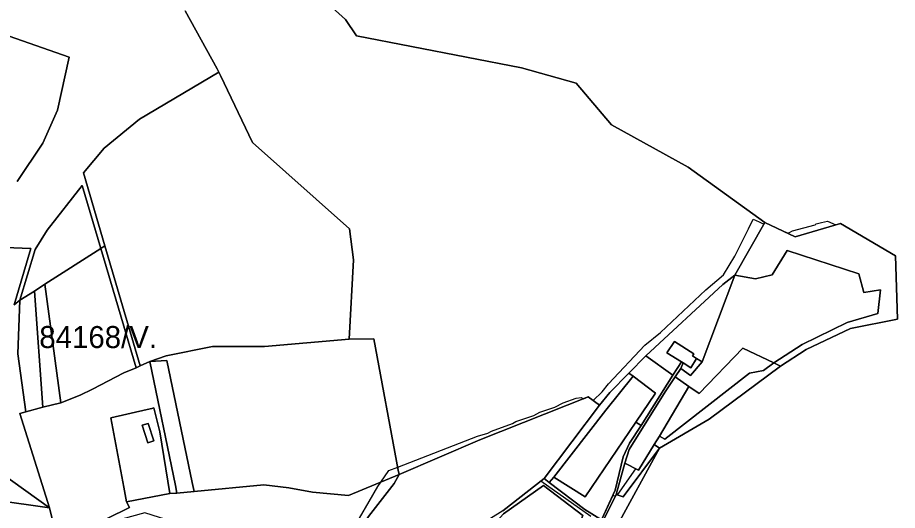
# Model space of a CAD drawing. Extents: x -477304 to -465429, y -1159113 to -1149210.
# Drawn here: x -469181 to -468581, y -1151597 to -1151261 of the extents above; entities that cross this region are included whole.
import ezdxf

# ---------------------------------------------------------------- set-up
doc = ezdxf.new("R2010")
doc.units = 0
for name, color, linetype in [('BPEJ_s', 7, 'Continuous'), ('orna_s', 7, 'Continuous'), ('ostatni_s', 7, 'Continuous'), ('PUPFL_s', 7, 'Continuous'), ('trav_porost_s', 7, 'Continuous'), ('zahrada_s', 7, 'Continuous')]:
    doc.layers.add(name, color=color, linetype=linetype)

msp = doc.modelspace()

# ---------------------------------------------------------------- linework, layer by layer
at = {"layer": 'BPEJ_s'}
msp.add_line((-468679.55, -1151398.19), (-468675.59, -1151399.97), dxfattribs=at)
for points in [[(-468948.14, -1151602.07), (-468941.49, -1151590.56), (-468935.63, -1151580.41), (-468933.52, -1151577.41), (-468927.99, -1151569.58), (-468922.01, -1151567.24), (-468867.69, -1151546.01), (-468860.68, -1151544.1), (-468858.13, -1151542.61), (-468843.69, -1151537.52), (-468841.36, -1151536.03), (-468829.26, -1151532), (-468825.01, -1151529.66), (-468814.82, -1151526.26), (-468809.09, -1151523.29), (-468800.38, -1151520.11), (-468796.98, -1151519.68), (-468795.36, -1151520.55), (-468792.02, -1151519.23), (-468788.64, -1151521.76), (-468782.55, -1151515.86), (-468778.3, -1151510.34), (-468753.46, -1151484.01), (-468742.84, -1151475.3), (-468711.84, -1151446.22), (-468699.74, -1151436.03), (-468692.09, -1151423.29), (-468682.85, -1151404.8), (-468679.55, -1151398.19), (-468675.59, -1151399.97)], [(-468948.14, -1151602.07), (-468941.49, -1151590.56), (-468935.63, -1151580.41), (-468933.52, -1151577.41), (-468927.99, -1151569.58), (-468922.01, -1151567.24), (-468867.69, -1151546.01), (-468860.68, -1151544.1), (-468858.13, -1151542.61), (-468843.69, -1151537.52), (-468841.36, -1151536.03), (-468829.26, -1151532), (-468825.01, -1151529.66), (-468814.82, -1151526.26), (-468809.09, -1151523.29), (-468800.38, -1151520.11), (-468796.98, -1151519.68), (-468795.36, -1151520.55), (-468792.02, -1151519.23), (-468788.64, -1151521.76), (-468782.55, -1151515.86), (-468778.3, -1151510.34), (-468753.46, -1151484.01), (-468742.84, -1151475.3), (-468711.84, -1151446.22), (-468699.74, -1151436.03), (-468692.09, -1151423.29), (-468682.85, -1151404.8), (-468679.55, -1151398.19)], [(-468675.59, -1151399.97), (-468672.28, -1151401.47), (-468671.69, -1151400.43), (-468656.5, -1151407.53), (-468655.15, -1151407.36), (-468652.82, -1151406.09), (-468637.32, -1151402.05), (-468636.68, -1151401.2), (-468633.04, -1151400.42), (-468628.82, -1151399.51), (-468623.23, -1151402.07), (-468620.07, -1151401.15), (-468582.48, -1151423.22), (-468581.2, -1151466.37), (-468613.24, -1151472.69), (-468643.32, -1151486.96), (-468660.9, -1151498.4), (-468709.7, -1151534.48), (-468743.52, -1151554.25), (-468747.03, -1151551.81), (-468757.79, -1151569.36), (-468759.79, -1151568.32), (-468772.14, -1151585.93), (-468772.33, -1151586.03), (-468773.37, -1151586.61), (-468774.05, -1151586.99), (-468775.28, -1151586.5), (-468782.94, -1151603.26)], [(-468675.59, -1151399.97), (-468672.28, -1151401.47), (-468671.69, -1151400.43), (-468656.5, -1151407.53), (-468655.15, -1151407.36), (-468652.82, -1151406.09), (-468637.32, -1151402.05), (-468636.68, -1151401.2), (-468633.04, -1151400.42), (-468628.82, -1151399.51), (-468623.23, -1151402.07), (-468620.07, -1151401.15), (-468582.48, -1151423.22), (-468581.2, -1151466.37), (-468613.24, -1151472.69), (-468643.32, -1151486.96), (-468660.9, -1151498.4), (-468709.7, -1151534.48), (-468743.52, -1151554.25), (-468747.03, -1151551.81), (-468757.79, -1151569.36), (-468759.79, -1151568.32), (-468772.14, -1151585.93), (-468772.33, -1151586.03), (-468773.37, -1151586.61), (-468774.05, -1151586.99), (-468775.28, -1151586.5), (-468782.94, -1151603.26)], [(-469164.06, -1151526.42), (-469175.65, -1151529.41), (-469181.13, -1151490.07), (-469179.69, -1151453.4), (-469169.86, -1151447.12), (-469162.68, -1151442.53), (-469151.89, -1151523.28), (-469164.06, -1151526.42)], [(-468790.4, -1151601), (-468824.44, -1151576.78), (-468850.37, -1151597.06)], [(-468790.4, -1151601), (-468824.44, -1151576.78), (-468850.37, -1151597.06)]]:
    msp.add_lwpolyline(points, dxfattribs=at)
msp.add_lwpolyline([(-469164.06, -1151526.42), (-469175.65, -1151529.41), (-469181.13, -1151490.07), (-469179.69, -1151453.4), (-469169.86, -1151447.12), (-469162.68, -1151442.53), (-469151.89, -1151523.28)], close=True, dxfattribs=at)
at = {"layer": 'orna_s'}
msp.add_lwpolyline([(-469181.13, -1151490.07), (-469179.69, -1151453.4), (-469169.86, -1151447.12), (-469164.06, -1151526.42), (-469175.65, -1151529.41)], close=True, dxfattribs=at)
at = {"layer": 'ostatni_s'}
for points in [[(-469121.76, -1151416.3), (-469103.39, -1151478.93), (-469097.74, -1151498.2), (-469100.55, -1151499.47), (-469124.53, -1151418.17)], [(-468720.16, -1151489.86), (-468721.06, -1151491.3), (-468718.18, -1151493.1), (-468722.17, -1151499.46), (-468727.27, -1151496.2), (-468728.57, -1151495.33), (-468738.4, -1151489.25), (-468733.32, -1151481.56)], [(-469060.85, -1151583.81), (-469072.7, -1151584.94), (-469073.54, -1151579.84), (-469091.22, -1151495.25), (-469079.44, -1151494.54), (-469062.16, -1151577.68)], [(-468773.7, -1151583.05), (-468768.2, -1151560.3), (-468763.94, -1151550.96), (-468755.99, -1151538.81), (-468734.3, -1151504.4), (-468728.57, -1151495.33), (-468727.27, -1151496.2), (-468729.03, -1151500.06), (-468732.73, -1151505.62), (-468739.21, -1151515.3), (-468754.45, -1151539.57), (-468764.23, -1151555.17), (-468767.13, -1151564.53), (-468772.98, -1151585.8), (-468781.81, -1151603.96), (-468782.94, -1151603.26)], [(-469108.95, -1151580.94), (-469117.63, -1151533.54), (-469092.83, -1151527.9), (-469089.81, -1151527.21), (-469088.3, -1151526.87), (-469084.26, -1151543.25), (-469082.91, -1151551.64), (-469077.5, -1151585.3), (-469107.13, -1151590.9)], [(-469096.33, -1151538.7), (-469092.29, -1151537.44), (-469088.4, -1151549.34), (-469092.44, -1151550.6)], [(-469092.44, -1151550.6), (-469088.4, -1151549.34), (-469092.29, -1151537.44), (-469096.33, -1151538.7)], [(-468757.79, -1151569.36), (-468747.03, -1151551.81), (-468743.52, -1151554.25), (-468768.34, -1151587.46), (-468772.98, -1151585.8), (-468767.13, -1151564.53)]]:
    msp.add_lwpolyline(points, close=True, dxfattribs=at)
at = {"layer": 'PUPFL_s'}
for points in [[(-468983.06, -1151238.77), (-468957.71, -1151262.04), (-468950.05, -1151273.17), (-468837.56, -1151294.82), (-468800.26, -1151305.41), (-468776.18, -1151333.86), (-468723.9, -1151362.75), (-468671.69, -1151400.43), (-468691.99, -1151436.2), (-468700.17, -1151442.59), (-468752.78, -1151491.23), (-468764.46, -1151503.22), (-468777.27, -1151516.37), (-468784.4, -1151524.93), (-468792.02, -1151519.23), (-468866.1, -1151548.51), (-468921.08, -1151572.25), (-468921.62, -1151569.33), (-468938.3, -1151479.62), (-468955.12, -1151479.93), (-468952.31, -1151425.83), (-468954.87, -1151404.72), (-469021.05, -1151345.82), (-469042.9, -1151300.04), (-469044.07, -1151297.9), (-469045.3, -1151295.65), (-469066.99, -1151256.02)], [(-468773.29, -1151608.8), (-468743.52, -1151554.25), (-468709.7, -1151534.48), (-468660.9, -1151498.4), (-468643.32, -1151486.96), (-468613.24, -1151472.69), (-468581.2, -1151466.37), (-468582.48, -1151423.22), (-468620.07, -1151401.15), (-468650.92, -1151410.14), (-468671.69, -1151400.43), (-468723.9, -1151362.75), (-468776.18, -1151333.86), (-468800.26, -1151305.41), (-468837.56, -1151294.82), (-468950.05, -1151273.17), (-468957.71, -1151262.04), (-468983.06, -1151238.77)], [(-469066.99, -1151256.02), (-469045.3, -1151295.65), (-469044.07, -1151297.9), (-469098.1, -1151329.87), (-469122.37, -1151349.61), (-469136.3, -1151366.55), (-469121.76, -1151416.3), (-469124.53, -1151418.17), (-469137.35, -1151375.13), (-469161.25, -1151405.67), (-469169.39, -1151418.75), (-469179.69, -1151453.4), (-469183.61, -1151456.46), (-469172.27, -1151418.17), (-469253.92, -1151415.05)], [(-469196.43, -1151270.12), (-469146.03, -1151287.54), (-469154.12, -1151323.69), (-469164, -1151346.25), (-469181.51, -1151372.46)], [(-469181.51, -1151372.46), (-469164, -1151346.25), (-469154.12, -1151323.69), (-469146.03, -1151287.54), (-469196.43, -1151270.12)], [(-469152.58, -1151623.84), (-469159.56, -1151595.02), (-469179.83, -1151530.63), (-469175.65, -1151529.41), (-469164.06, -1151526.42), (-469151.89, -1151523.28), (-469138.71, -1151518.17), (-469130.14, -1151514.06), (-469108.76, -1151502.97), (-469100.55, -1151499.47), (-469097.74, -1151498.2), (-469091.22, -1151495.25), (-469073.54, -1151579.84), (-469072.7, -1151584.94), (-469073.49, -1151585), (-469077.5, -1151585.3), (-469082.91, -1151551.64), (-469084.26, -1151543.25), (-469088.3, -1151526.87), (-469089.81, -1151527.21), (-469092.83, -1151527.9), (-469117.63, -1151533.54), (-469108.95, -1151580.94), (-469107.13, -1151590.9), (-469105.08, -1151594.77), (-469135.07, -1151609.65)], [(-468850.37, -1151597.06), (-468822.2, -1151575.03), (-468818.74, -1151577.66), (-468794.39, -1151596.16), (-468782.94, -1151603.26)], [(-469351.73, -1151603.18), (-469233.46, -1151584.52), (-469159.56, -1151595.02), (-469152.58, -1151623.84), (-469203.08, -1151662.58), (-469217.68, -1151677.24), (-469309.43, -1151795.23), (-469296.26, -1151825.44), (-469242.41, -1151847.3), (-469234.13, -1151855.9), (-469211.55, -1151865.38), (-469207.95, -1151879.91), (-469124.05, -1151883.35), (-469102.77, -1151868.25), (-469075.9, -1151843.86), (-469041.49, -1151840.67), (-469027.52, -1151885.51), (-469007.11, -1151920.83), (-468997.2, -1151937.69), (-468950.81, -1152036.73)]]:
    msp.add_lwpolyline(points, dxfattribs=at)
for points in [[(-468954.87, -1151404.72), (-468952.31, -1151425.83), (-468955.12, -1151479.93), (-469012.8, -1151485.01), (-469048.27, -1151484.97), (-469080.06, -1151491.35), (-469091.22, -1151495.25), (-469097.74, -1151498.2), (-469103.39, -1151478.93), (-469121.76, -1151416.3), (-469136.3, -1151366.55), (-469122.37, -1151349.61), (-469098.1, -1151329.87), (-469044.07, -1151297.9), (-469042.9, -1151300.04), (-469021.05, -1151345.82)], [(-469124.53, -1151418.17), (-469162.68, -1151442.53), (-469169.86, -1151447.12), (-469179.69, -1151453.4), (-469169.39, -1151418.75), (-469161.25, -1151405.67), (-469137.35, -1151375.13)], [(-469175.65, -1151529.41), (-469179.83, -1151530.63), (-469159.56, -1151595.02), (-469282.45, -1151506.93), (-469346.84, -1151480.72), (-469327.5, -1151445.02), (-469300.84, -1151455.69), (-469280.27, -1151472.24), (-469261.83, -1151437.33), (-469253.92, -1151415.05), (-469172.27, -1151418.17), (-469183.61, -1151456.46), (-469179.69, -1151453.4), (-469181.13, -1151490.07)], [(-469124.53, -1151418.17), (-469100.55, -1151499.47), (-469108.76, -1151502.97), (-469130.14, -1151514.06), (-469138.71, -1151518.17), (-469151.89, -1151523.28), (-469162.68, -1151442.53)], [(-469282.45, -1151506.93), (-469159.56, -1151595.02), (-469233.46, -1151584.52), (-469351.73, -1151603.18), (-469402.03, -1151513.39), (-469394.92, -1151504.57), (-469367.65, -1151470.78), (-469350.49, -1151478.97), (-469346.84, -1151480.72)], [(-469013.28, -1151579.41), (-469060.85, -1151583.81), (-469062.16, -1151577.68), (-469079.44, -1151494.54), (-469091.22, -1151495.25), (-469080.06, -1151491.35), (-469048.27, -1151484.97), (-469012.8, -1151485.01), (-468955.12, -1151479.93), (-468938.3, -1151479.62), (-468921.62, -1151569.33), (-468921.08, -1151572.25), (-468955.7, -1151586.62), (-468980.24, -1151584.34), (-468996.22, -1151581.31)], [(-468768.34, -1151587.46), (-468743.52, -1151554.25), (-468773.29, -1151608.8), (-468781.81, -1151603.96), (-468772.98, -1151585.8)], [(-469105.08, -1151594.77), (-469107.13, -1151590.9), (-469077.5, -1151585.3), (-469073.49, -1151585), (-469072.7, -1151584.94), (-469060.85, -1151583.81), (-469013.28, -1151579.41), (-468996.22, -1151581.31), (-468980.24, -1151584.34), (-468955.7, -1151586.62), (-468921.08, -1151572.25), (-468924.48, -1151578.46), (-468942.07, -1151600.96), (-468955.18, -1151620.43), (-468980.94, -1151615.75), (-469003.8, -1151610.47), (-469014.54, -1151607.88), (-469075.14, -1151604.44), (-469094.48, -1151598.47), (-469135.07, -1151609.65)], [(-468843.59, -1151647.87), (-468834.5, -1151655.39), (-468803.07, -1151625.37), (-468802.88, -1151617.28), (-468795.87, -1151600.22), (-468822.51, -1151579.84), (-468849.88, -1151599.02), (-468869.23, -1151620.51), (-468837.47, -1151639.59)], [(-468869.23, -1151620.51), (-468849.88, -1151599.02), (-468822.51, -1151579.84), (-468795.87, -1151600.22), (-468802.88, -1151617.28), (-468803.07, -1151625.37), (-468834.5, -1151655.39), (-468843.59, -1151647.87), (-468837.47, -1151639.59)]]:
    msp.add_lwpolyline(points, close=True, dxfattribs=at)
at = {"layer": 'trav_porost_s'}
for points in [[(-468615.51, -1151468.5), (-468594.63, -1151462.36), (-468592.72, -1151446.4), (-468604.13, -1151448.2), (-468607.41, -1151435.42), (-468656.37, -1151419.39), (-468666.67, -1151436.05), (-468678.06, -1151438.8), (-468691.99, -1151436.2), (-468671.69, -1151400.43), (-468650.92, -1151410.14), (-468620.07, -1151401.15), (-468582.48, -1151423.22), (-468581.2, -1151466.37), (-468613.24, -1151472.69), (-468643.32, -1151486.96), (-468660.9, -1151498.4), (-468665.49, -1151496.2), (-468646.07, -1151483.49)], [(-468615.51, -1151468.5), (-468646.07, -1151483.49), (-468665.49, -1151496.2), (-468686.66, -1151486.2), (-468716.46, -1151517.06), (-468723.42, -1151512.13), (-468732.73, -1151505.62), (-468729.03, -1151500.06), (-468722.36, -1151504.72), (-468714.29, -1151495.41), (-468691.99, -1151436.2), (-468678.06, -1151438.8), (-468666.67, -1151436.05), (-468656.37, -1151419.39), (-468607.41, -1151435.42), (-468604.13, -1151448.2), (-468592.72, -1151446.4), (-468594.63, -1151462.36)], [(-468733.32, -1151481.56), (-468738.4, -1151489.25), (-468728.57, -1151495.33), (-468734.3, -1151504.4), (-468752.78, -1151491.23), (-468700.17, -1151442.59), (-468691.99, -1151436.2), (-468714.29, -1151495.41), (-468718.18, -1151493.1), (-468721.06, -1151491.3), (-468720.16, -1151489.86)], [(-469162.68, -1151442.53), (-469151.89, -1151523.28), (-469164.06, -1151526.42), (-469169.86, -1151447.12)], [(-468723.42, -1151512.13), (-468716.46, -1151517.06), (-468686.66, -1151486.2), (-468665.49, -1151496.2), (-468672.63, -1151501.33), (-468682.04, -1151503.06), (-468739.83, -1151548.13), (-468743.58, -1151546.04)], [(-468752.78, -1151491.23), (-468734.3, -1151504.4), (-468755.99, -1151538.81), (-468759.69, -1151536.59), (-468746.22, -1151516.68), (-468761.52, -1151505.19), (-468764.46, -1151503.22)], [(-468743.58, -1151546.04), (-468739.83, -1151548.13), (-468682.04, -1151503.06), (-468672.63, -1151501.33), (-468665.49, -1151496.2), (-468660.9, -1151498.4), (-468709.7, -1151534.48), (-468743.52, -1151554.25), (-468747.03, -1151551.81)], [(-468815.52, -1151574.09), (-468818.74, -1151577.66), (-468822.2, -1151575.03), (-468784.4, -1151524.93), (-468777.27, -1151516.37), (-468764.46, -1151503.22), (-468761.52, -1151505.19), (-468780.11, -1151528.3)], [(-468794.15, -1151587.53), (-468815.52, -1151574.09), (-468780.11, -1151528.3), (-468761.52, -1151505.19), (-468746.22, -1151516.68), (-468759.69, -1151536.59)], [(-468743.58, -1151546.04), (-468747.03, -1151551.81), (-468757.79, -1151569.36), (-468767.13, -1151564.53), (-468764.23, -1151555.17), (-468754.45, -1151539.57), (-468739.21, -1151515.3), (-468732.73, -1151505.62), (-468723.42, -1151512.13)], [(-468919.48, -1151627.08), (-468955.18, -1151620.43), (-468942.07, -1151600.96), (-468924.48, -1151578.46), (-468921.08, -1151572.25), (-468866.1, -1151548.51), (-468792.02, -1151519.23), (-468784.4, -1151524.93), (-468822.2, -1151575.03), (-468850.37, -1151597.06), (-468878.45, -1151614.63)], [(-468794.39, -1151596.16), (-468818.74, -1151577.66), (-468815.52, -1151574.09), (-468794.15, -1151587.53), (-468759.69, -1151536.59), (-468755.99, -1151538.81), (-468763.94, -1151550.96), (-468768.2, -1151560.3), (-468773.7, -1151583.05), (-468782.94, -1151603.26)]]:
    msp.add_lwpolyline(points, close=True, dxfattribs=at)
at = {"layer": 'zahrada_s'}
msp.add_lwpolyline([(-468727.27, -1151496.2), (-468722.17, -1151499.46), (-468718.18, -1151493.1), (-468714.29, -1151495.41), (-468722.36, -1151504.72), (-468729.03, -1151500.06)], close=True, dxfattribs=at)

# ---------------------------------------------------------------- texts
at = {"layer": 'BPEJ_s'}
msp.add_text('84168/V.', height=15, dxfattribs=at).set_placement((-469166.51, -1151486.02))

doc.saveas('drawing.dxf')
